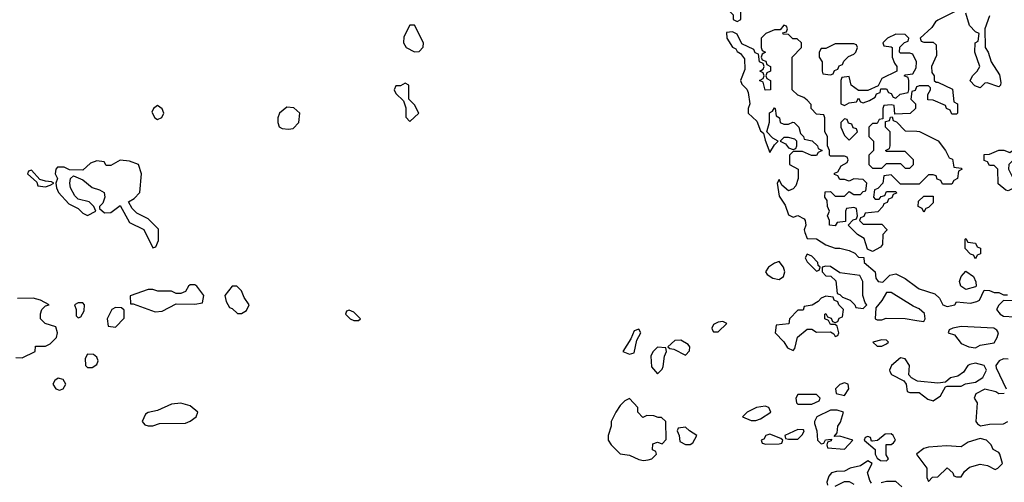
# Model space of a CAD drawing. Header units: inches. Extents: x 2601682 to 2755810, y 449311 to 584050.
# Tile 485 of 505: x 2726160 to 2730374, y 575090 to 577070. Entities that reach past the tile are written whole.
import ezdxf

# ---------------------------------------------------------------- set-up
doc = ezdxf.new("R2010")
doc.units = ezdxf.units.IN
doc.header["$MEASUREMENT"] = 0
doc.layers.add('C7527', color=7, linetype='Continuous')
doc.layers.add('C7537', color=7, linetype='Continuous')

msp = doc.modelspace()

# ---------------------------------------------------------------- linework, layer by layer
at = {"layer": 'C7527', "color": 2, "elevation": 2}
for points in [[(2729210, 577146), (2729194, 577130), (2729194, 577110), (2729214, 577090), (2729214, 577070), (2729230, 577062), (2729246, 577070), (2729246, 577130), (2729242, 577142)], [(2727850, 577046), (2727830, 577046), (2727803.6, 576996.4), (2727802, 576970), (2727814, 576950), (2727850, 576932), (2727870, 576934), (2727887.3, 576952.7), (2727888, 576970)], [(2729910, 577008), (2729874, 576990), (2729854, 576970), (2729858, 576958), (2729890, 576954), (2729894, 576950), (2729894, 576910), (2729903.6, 576883.6), (2729914, 576870), (2729914, 576850), (2729850, 576818), (2729834, 576786), (2729790, 576766), (2729750, 576766), (2729718, 576790), (2729710, 576826), (2729678, 576822), (2729674, 576810), (2729674, 576710), (2729690, 576702), (2729710, 576714), (2729742, 576718), (2729750, 576734), (2729758, 576718), (2729770, 576714), (2729796.4, 576723.6), (2729822, 576738), (2729827.3, 576752.7), (2729842, 576758), (2729846, 576774), (2729870, 576774), (2729878, 576758), (2729890, 576754), (2729898, 576738), (2729910, 576734), (2729928.4, 576751.6), (2729962, 576758), (2729966, 576770), (2729966, 576810), (2729962, 576822), (2729946, 576830), (2729950, 576834), (2729982, 576838), (2729996.4, 576863.6), (2729998, 576890), (2729982, 576922), (2729970, 576926), (2729930, 576926), (2729926, 576930), (2729927.3, 576952.7), (2729947.3, 576972.7), (2729962, 576978), (2729966, 576990), (2729950, 577006)], [(2729730, 576966), (2729650, 576966), (2729610, 576946), (2729590, 576946), (2729582, 576930), (2729582, 576910), (2729594, 576890), (2729594, 576850), (2729598, 576838), (2729630, 576834), (2729642, 576838), (2729647.3, 576852.7), (2729662, 576858), (2729667.3, 576872.7), (2729682, 576878), (2729687.3, 576892.7), (2729707.3, 576912.7), (2729730, 576922), (2729738, 576930), (2729746, 576950), (2729742, 576962)], [(2727810, 576798), (2727790, 576786), (2727770, 576786), (2727762, 576770), (2727770, 576754), (2727802, 576722), (2727812, 576692), (2727812.7, 576652.7), (2727830, 576634), (2727868, 576670), (2727850, 576706), (2727826, 576730), (2727826, 576790)], [(2726750, 576702), (2726732, 576690), (2726726, 576674), (2726738, 576650), (2726750, 576642.8), (2726769, 576651), (2726777.2, 576670), (2726770, 576688)], [(2727304, 576696), (2727271.3, 576670), (2727264.7, 576650), (2727264.7, 576630), (2727271.1, 576611.1), (2727283.5, 576603.5), (2727310, 576601), (2727330, 576604.7), (2727355.3, 576630), (2727359, 576670), (2727333.2, 576693.2)], [(2729690, 576646), (2729674, 576630), (2729674, 576610), (2729690, 576574), (2729710, 576554), (2729746, 576590), (2729742, 576602), (2729727.3, 576607.3), (2729722, 576622), (2729707.3, 576627.3), (2729702, 576642)], [(2729450, 576566), (2729430, 576566), (2729414, 576550), (2729438, 576538), (2729450, 576522), (2729470, 576514), (2729482, 576518), (2729486, 576530), (2729486, 576550), (2729478, 576558)], [(2726590, 576468), (2726550, 576446), (2726530, 576446), (2726522, 576462), (2726490, 576466), (2726463.6, 576456.4), (2726430, 576426), (2726372.7, 576427.3), (2726350, 576438), (2726322, 576438), (2726314, 576430), (2726312, 576410), (2726322, 576390), (2726314, 576370), (2726318, 576350), (2726326, 576330), (2726370, 576282), (2726410, 576262), (2726430, 576242), (2726450, 576232), (2726486, 576250), (2726478, 576270), (2726458, 576290), (2726410, 576302), (2726396, 576316), (2726377.2, 576350), (2726374, 576370), (2726378, 576390), (2726390, 576402), (2726430, 576384.7), (2726470, 576351.3), (2726502, 576342), (2726522, 576330), (2726524.7, 576310), (2726516, 576284), (2726502, 576270), (2726502, 576262), (2726523.6, 576243.6), (2726550, 576244.7), (2726590, 576274), (2726630, 576202), (2726691.3, 576171.3), (2726730, 576094), (2726742, 576098), (2726754.6, 576125.4), (2726753.6, 576173.6), (2726710, 576218), (2726662, 576242), (2726641.2, 576261.2), (2726626, 576290), (2726650, 576304.7), (2726674, 576330), (2726682, 576410), (2726668, 576450), (2726630, 576464)], [(2726210, 576426), (2726198, 576422), (2726194, 576410), (2726234, 576374), (2726238, 576358), (2726270, 576354), (2726290, 576362), (2726306, 576370), (2726296.4, 576376.4), (2726270, 576378), (2726246, 576386)], [(2729530, 576066), (2729522, 576050), (2729530, 576034), (2729570, 575994), (2729582, 575998), (2729586, 576010), (2729578, 576018), (2729575.3, 576030), (2729550, 576058)], [(2729410, 576035.3), (2729390, 576028), (2729364.7, 576010), (2729352, 575990), (2729359.6, 575979.6), (2729383.5, 575963.5), (2729410, 575958), (2729428.9, 575971.1), (2729434, 575990), (2729428.7, 576010)], [(2729610, 576015.3), (2729594, 576010), (2729594, 575990), (2729610, 575974), (2729632, 575972), (2729652.7, 575952.7), (2729658, 575898), (2729670, 575894), (2729682, 575882), (2729714, 575870), (2729734, 575850), (2729738, 575838), (2729770, 575834), (2729786, 575850), (2729778, 575858), (2729768, 575890), (2729768, 575950), (2729755.3, 575975.3), (2729670, 575986), (2729630, 576014)], [(2726910, 575935.3), (2726890, 575935.3), (2726882, 575930), (2726870, 575906), (2726850, 575898), (2726830, 575898), (2726810, 575908), (2726751.6, 575908.4), (2726730, 575915.3), (2726710, 575915.3), (2726632.7, 575887.3), (2726634, 575854), (2726646, 575854), (2726739.6, 575819.6), (2726770, 575822), (2726830, 575854), (2726910, 575852), (2726942, 575858), (2726948, 575890), (2726918, 575930)], [(2727090, 575928.7), (2727070, 575928.7), (2727038, 575890), (2727043.6, 575863.6), (2727058, 575838), (2727070, 575834), (2727092.7, 575812.7), (2727110, 575812), (2727130, 575824.7), (2727142, 575850), (2727120.2, 575880.2), (2727108.7, 575910)], [(2729610, 575886), (2729590, 575878), (2729576.9, 575863.1), (2729551.3, 575848.7), (2729518, 575842), (2729512.7, 575827.3), (2729490, 575826), (2729454, 575790), (2729451.6, 575768.4), (2729398, 575762), (2729394, 575730), (2729431.1, 575691.1), (2729446, 575666), (2729470, 575654), (2729478, 575662), (2729489.1, 575710.9), (2729530, 575744.7), (2729550, 575744.7), (2729570, 575732), (2729630, 575734), (2729644.7, 575724.7), (2729650, 575714), (2729662, 575718), (2729666, 575730), (2729658, 575758), (2729650, 575766), (2729630, 575766), (2729622, 575782), (2729606, 575790), (2729606, 575810), (2729610, 575812), (2729618, 575798), (2729632.7, 575792.7), (2729638, 575778), (2729650, 575774), (2729662, 575778), (2729667.3, 575792.7), (2729682, 575798), (2729686, 575830), (2729666, 575850), (2729662, 575862), (2729646, 575870), (2729642, 575882)], [(2726430, 575858), (2726410, 575858), (2726394, 575850), (2726402, 575830), (2726402, 575802), (2726410, 575794), (2726422, 575798), (2726436.4, 575823.6), (2726438, 575850)], [(2726570, 575838), (2726554, 575830), (2726534, 575790), (2726538, 575758), (2726570, 575754), (2726607.3, 575792.7), (2726607.3, 575827.3), (2726596.4, 575836.4)], [(2727570, 575826), (2727558, 575822), (2727554, 575810), (2727574, 575790), (2727590, 575782), (2727610, 575782), (2727618, 575790), (2727590, 575818)], [(2729170, 575778), (2729150, 575775.3), (2729130, 575766), (2729122, 575750), (2729123.6, 575743.6), (2729130, 575734), (2729150, 575734), (2729186, 575770)], [(2728810, 575746), (2728790, 575738), (2728776, 575704), (2728742, 575650), (2728770, 575638), (2728790, 575644.7), (2728801.2, 575698.8), (2728818, 575730)], [(2728990, 575698), (2728963.6, 575696.4), (2728934, 575670), (2728942, 575662), (2728959.6, 575659.6), (2729010, 575634), (2729027.3, 575652.7), (2729028, 575670), (2729020.4, 575680.4)], [(2729850, 575699), (2729812, 575690), (2729830, 575672), (2729850, 575672), (2729870, 575682), (2729878, 575690), (2729870, 575698)], [(2726450, 575638), (2726439.6, 575620.4), (2726442, 575590), (2726450, 575582), (2726470, 575582), (2726490, 575594), (2726495.3, 575610), (2726490, 575626), (2726476.4, 575636.4)], [(2728890, 575668), (2728870, 575648), (2728861, 575630), (2728863.5, 575583.5), (2728890, 575554), (2728910, 575574), (2728914, 575586), (2728919, 575630), (2728928, 575650), (2728926, 575666)], [(2726324.7, 575535.3), (2726310, 575526), (2726302, 575510), (2726314, 575490), (2726330, 575484.7), (2726346, 575490), (2726358, 575510), (2726346, 575530)], [(2729690, 575515.3), (2729670, 575508), (2729652, 575490), (2729654, 575470), (2729690, 575462), (2729708, 575490), (2729706, 575510)], [(2729570, 575466), (2729490, 575466), (2729482, 575450), (2729484.7, 575430), (2729490, 575424.7), (2729550, 575424.7), (2729582, 575438), (2729586, 575450)], [(2726850, 575428.7), (2726810, 575424), (2726750, 575397.2), (2726710, 575388.7), (2726698, 575382), (2726684.7, 575350), (2726696, 575336), (2726710, 575331), (2726730, 575331), (2726758, 575342), (2726870, 575342.8), (2726890, 575351), (2726915.3, 575370), (2726922, 575390), (2726890, 575417.2)], [(2728770, 575448), (2728750, 575438), (2728730, 575418), (2728711.3, 575390), (2728692, 575350), (2728692, 575330), (2728678, 575290), (2728678, 575270), (2728691.3, 575250), (2728730, 575211.3), (2728770, 575206.8), (2728810, 575187.3), (2728830, 575182.8), (2728850, 575186.8), (2728866, 575190), (2728886, 575210), (2728882, 575222), (2728868.4, 575228.4), (2728870, 575254), (2728890, 575262), (2728910, 575254), (2728927.3, 575272.7), (2728926, 575350), (2728907.3, 575367.3), (2728892.7, 575367.3), (2728874.6, 575374.6), (2728844.7, 575375.3), (2728827.3, 575367.3), (2728806, 575390), (2728806, 575410)], [(2729350, 575415.3), (2729314, 575410), (2729274, 575390), (2729254, 575370), (2729290, 575354), (2729310, 575354), (2729330, 575362), (2729375.3, 575390), (2729366, 575410)], [(2729658, 575398), (2729630, 575398), (2729572, 575370), (2729561, 575350), (2729561, 575341), (2729571.3, 575310), (2729574, 575270), (2729590, 575254), (2729602, 575258), (2729608.4, 575271.6), (2729634, 575274), (2729632.7, 575267.3), (2729618, 575262), (2729614, 575250), (2729618, 575238), (2729690, 575232), (2729726, 575270), (2729670, 575288), (2729646, 575286), (2729658, 575302), (2729662, 575330), (2729672.9, 575347.1), (2729686, 575390)], [(2729010, 575326), (2728978, 575322), (2728974, 575310), (2728982, 575290), (2728984.7, 575264.7), (2729010, 575252), (2729030, 575252), (2729040.4, 575259.6), (2729058, 575290), (2729026, 575310)], [(2729370, 575295.3), (2729354, 575290), (2729344.7, 575275.3), (2729334, 575270), (2729338, 575258), (2729352.7, 575252.7), (2729410, 575254), (2729422, 575258), (2729426, 575270), (2729418, 575278)], [(2729490, 575315.3), (2729434, 575290), (2729438, 575278), (2729450, 575274), (2729490, 575274), (2729510, 575294), (2729518, 575310), (2729514, 575314)], [(2729890, 575298), (2729863.6, 575296.4), (2729831.6, 575268.4), (2729810, 575266), (2729806, 575266), (2729802, 575282), (2729790, 575286), (2729778, 575282), (2729774, 575270), (2729822, 575230), (2729822, 575210), (2729830, 575194), (2729843.6, 575183.6), (2729870, 575182), (2729878, 575190), (2729868, 575208), (2729868.4, 575251.6), (2729890, 575252), (2729900.4, 575259.6), (2729908, 575270), (2729898, 575290)]]:
    msp.add_lwpolyline(points, close=True, dxfattribs=at)
for points in [[(2730000, 576366), (2729930, 576366), (2729890, 576406), (2729858, 576402), (2729854, 576370), (2729832.7, 576347.3), (2729818, 576342), (2729814, 576310), (2729822, 576302), (2729838, 576302), (2729847.3, 576312.7), (2729862, 576318), (2729870, 576334), (2729910, 576334), (2729912.7, 576327.3), (2729898, 576322), (2729892.7, 576307.3), (2729878, 576302), (2729872.7, 576287.3), (2729858, 576282), (2729854, 576270), (2729832.7, 576247.3), (2729778, 576242), (2729772.7, 576227.3), (2729758, 576222), (2729754, 576210), (2729770, 576194), (2729850, 576194), (2729871.6, 576171.6), (2729871.6, 576168.4), (2729854, 576150), (2729852.7, 576107.3), (2729843.6, 576096.4), (2729810, 576078), (2729788, 576088), (2729774, 576134), (2729746, 576150), (2729706, 576190), (2729727.3, 576212.7), (2729742, 576218), (2729746, 576230), (2729742, 576262), (2729730, 576266), (2729698, 576262), (2729694, 576250), (2729694, 576206), (2729658, 576202), (2729650, 576188), (2729626, 576190), (2729626, 576210), (2729618, 576230), (2729626, 576250), (2729618, 576270), (2729616.4, 576296.4), (2729606, 576310), (2729607.3, 576332.7), (2729630, 576334), (2729650, 576314), (2729690, 576314), (2729710, 576334), (2729730, 576322), (2729758, 576322), (2729770, 576334), (2729782, 576338), (2729786, 576370), (2729770, 576386), (2729730, 576388), (2729710, 576378), (2729690, 576386), (2729670, 576386), (2729662, 576402), (2729647.3, 576407.3), (2729647.3, 576412.7), (2729662, 576418), (2729676.4, 576443.6), (2729702, 576458), (2729706, 576470), (2729702, 576482), (2729690, 576486), (2729630, 576486), (2729626, 576490), (2729626, 576510), (2729618, 576530), (2729618, 576570), (2729606, 576590), (2729606, 576650), (2729602, 576662), (2729570, 576666), (2729548, 576690), (2729547.3, 576707.3), (2729530, 576726), (2729516.4, 576736.4), (2729490, 576746), (2729466, 576770), (2729466, 576910), (2729506, 576950), (2729506, 576970), (2729487.3, 576987.3), (2729468.4, 576988.4), (2729450, 577006), (2729427.3, 577007.3), (2729426, 577014), (2729442, 577018), (2729446, 577030), (2729442, 577042), (2729430, 577046), (2729414, 577026), (2729390, 577026), (2729370, 577018), (2729354, 577010), (2729334, 576990), (2729334, 576950), (2729338, 576938), (2729352, 576930), (2729338, 576922), (2729334, 576910), (2729338, 576898), (2729352.7, 576892.7), (2729358, 576878), (2729374, 576870), (2729374, 576850), (2729358, 576842), (2729354, 576830), (2729358, 576818), (2729374, 576810), (2729374, 576770), (2729350, 576768), (2729342, 576802), (2729326, 576810), (2729342, 576818), (2729346, 576830), (2729342, 576842), (2729328, 576850), (2729342, 576858), (2729346, 576870), (2729342, 576882), (2729326, 576890), (2729322, 576922), (2729307.3, 576927.3), (2729302, 576942), (2729250, 576966), (2729230, 577008), (2729210, 577018), (2729184.7, 577015.3), (2729186, 576990), (2729210, 576952), (2729224.7, 576944.7), (2729230, 576934), (2729244.7, 576924.7), (2729262, 576902), (2729263.6, 576856.4), (2729244.7, 576810), (2729250, 576794), (2729272.7, 576772.7), (2729278, 576758), (2729284.7, 576710), (2729278, 576690), (2729278, 576670), (2729314.8, 576634.8), (2729330, 576594), (2729343.6, 576583.6), (2729350, 576554), (2729370, 576502), (2729390, 576534), (2729406, 576550), (2729383.1, 576563.1), (2729358, 576590), (2729368.4, 576631.6), (2729368.9, 576671.1), (2729382, 576678), (2729390, 576692), (2729394, 576690), (2729398, 576658), (2729412, 576650), (2729414, 576630), (2729430, 576622), (2729450, 576622), (2729468.4, 576631.6), (2729474, 576630), (2729494, 576610), (2729502, 576582), (2729514, 576570), (2729518, 576558), (2729551.6, 576551.6), (2729574, 576530), (2729578, 576518), (2729594, 576510), (2729578, 576502), (2729570, 576488), (2729548.4, 576488.4), (2729510, 576506), (2729470, 576506), (2729454, 576490), (2729454, 576450), (2729492, 576430), (2729492, 576390), (2729482, 576358), (2729470, 576346), (2729450, 576338), (2729422, 576362), (2729410, 576386), (2729402, 576370), (2729410, 576314), (2729436, 576276), (2729450, 576234), (2729470, 576224.7), (2729490, 576232), (2729516.9, 576216.9), (2729522, 576210), (2729524.7, 576190), (2729518, 576170), (2729519.6, 576159.6), (2729530, 576134), (2729570, 576132), (2729610, 576106), (2729650, 576091.3), (2729670, 576092), (2729710, 576082), (2729734, 576070), (2729750, 576054), (2729772.7, 576052.7), (2729774, 576030), (2729822, 575990), (2729823.6, 575963.6), (2729834, 575950), (2729853.6, 575946.4), (2729884, 575976), (2729910, 575982), (2729950, 575962), (2730000, 575925.3)], [(2730000, 576782.7), (2729998, 576782), (2729992.7, 576767.3), (2729978, 576762), (2729974, 576730), (2729994, 576710), (2729994, 576690), (2729971.6, 576668.4), (2729906, 576666), (2729902, 576702), (2729890, 576706), (2729858, 576702), (2729854, 576690), (2729854, 576646), (2729838, 576642), (2729830, 576626), (2729810, 576626), (2729794, 576610), (2729794, 576570), (2729814, 576550), (2729814, 576510), (2729794, 576490), (2729794, 576450), (2729810, 576434), (2729850, 576434), (2729870, 576454), (2729930, 576454), (2729950, 576434), (2729970, 576434), (2729986, 576450), (2729986, 576470), (2729950, 576506), (2729870, 576506), (2729866, 576510), (2729882, 576518), (2729886, 576530), (2729886, 576590), (2729866, 576610), (2729866, 576634), (2729882, 576638), (2729887.3, 576652.7), (2729894, 576654), (2729898, 576638), (2729912.7, 576632.7), (2729950, 576594), (2730000, 576592.1)], [(2730000, 575836.2), (2729983.3, 575843.3), (2729890, 575902), (2729870, 575902), (2729850, 575868), (2729823.6, 575836.4), (2729822, 575790), (2729830, 575784.7), (2729850, 575784.7), (2729868, 575792), (2729949.1, 575790.9), (2730000, 575782.8)], [(2726143.6, 575623.6), (2726170, 575622), (2726226, 575650), (2726227.3, 575672.7), (2726270, 575672), (2726290, 575682), (2726318, 575710), (2726322, 575730), (2726315.3, 575755.3), (2726269.2, 575769.2), (2726249, 575790), (2726249.1, 575810.9), (2726255.3, 575830), (2726270, 575844.7), (2726286, 575850), (2726248.9, 575868.9), (2726218, 575878), (2726150, 575877.2)], [(2730000, 575524.7), (2729976.4, 575536.4), (2729966, 575550), (2729968, 575590), (2729950, 575618), (2729930, 575622), (2729891.3, 575590), (2729882, 575570), (2729883.6, 575563.6), (2729891.6, 575551.6), (2729943.6, 575523.6), (2729954, 575510), (2729958, 575478), (2729970, 575474), (2730000, 575474)], [(2730000, 575211.6), (2729998, 575210), (2730000, 575207.3)], [(2729806, 575086), (2729798, 575098), (2729788.7, 575131.3), (2729808, 575170), (2729790, 575182), (2729758.8, 575161.2), (2729714, 575150), (2729690, 575138), (2729656.4, 575136.4), (2729634, 575130), (2729623.6, 575116.4), (2729614, 575090), (2729618, 575078)], [(2729650, 575074), (2729690, 575094), (2729710, 575094), (2729730, 575082)], [(2729935.3, 575070), (2729910, 575094), (2729870, 575094), (2729847.3, 575087.3)]]:
    msp.add_lwpolyline(points, dxfattribs=at)
at = {"layer": 'C7537', "color": 2, "elevation": 2}
for points in [[(2730170, 577108), (2730090, 577068), (2730079.6, 577060.4), (2730063.6, 577036.4), (2730014, 576990), (2730018, 576978), (2730030, 576974), (2730070, 576974), (2730082, 576962), (2730083.6, 576916.4), (2730062, 576870), (2730063.6, 576843.6), (2730074, 576830), (2730074, 576810), (2730082, 576802), (2730090, 576802), (2730152.7, 576772.7), (2730158, 576718), (2730174, 576710), (2730174, 576670), (2730170, 576666), (2730150, 576666), (2730142, 576682), (2730126, 576690), (2730122, 576702), (2730070, 576726), (2730047.3, 576727.3), (2730046, 576750), (2730058, 576770), (2730058, 576778), (2730050, 576786), (2730010, 576786), (2730000, 576782.7)], [(2730310, 577086), (2730291.3, 577030), (2730292, 576950), (2730304.7, 576930), (2730318, 576890), (2730353.2, 576833.2), (2730358.8, 576801.2), (2730358, 576790), (2730350, 576782), (2730301, 576799), (2730290, 576798), (2730270, 576778), (2730247.3, 576787.3), (2730228.4, 576808.4), (2730238, 576830), (2730258, 576850), (2730268.7, 576870), (2730248, 576930), (2730248.7, 576970), (2730262, 576978), (2730266, 577010), (2730250, 577018), (2730225.2, 577045.2), (2730210, 577098)], [(2730000, 576592.1), (2730011.6, 576591.6), (2730090.8, 576550.8), (2730122, 576510), (2730138, 576478), (2730152.7, 576472.7), (2730158, 576438), (2730190, 576434), (2730194, 576430), (2730178, 576422), (2730174, 576390), (2730158, 576382), (2730150, 576366), (2730110, 576366), (2730102, 576382), (2730087.3, 576387.3), (2730082, 576402), (2730070, 576406), (2730050, 576406), (2730010, 576366), (2730000, 576366)], [(2730000, 575925.3), (2730010, 575918), (2730076, 575896), (2730097.3, 575877.3), (2730111, 575850), (2730130, 575842.4), (2730162, 575850), (2730170, 575862), (2730230, 575856), (2730256.5, 575863.5), (2730268, 575870), (2730288, 575912), (2730311.1, 575911.1), (2730330, 575902), (2730350, 575902), (2730370, 575892), (2730387.3, 575892.7)], [(2730410, 575866), (2730370, 575868), (2730350, 575848), (2730341, 575830), (2730356, 575810), (2730370, 575800.7), (2730418, 575798)], [(2730000, 575782.8), (2730030, 575778), (2730036, 575790), (2730033, 575813), (2730010, 575832), (2730000, 575836.2)], [(2730000, 575474), (2730010, 575474), (2730046.4, 575446.4), (2730070, 575438), (2730100.4, 575459.6), (2730122, 575498), (2730130, 575502), (2730190, 575502), (2730208.4, 575511.6), (2730250, 575518), (2730282, 575538), (2730298, 575570), (2730288, 575590), (2730250, 575599.3), (2730226.2, 575593.8), (2730218, 575590), (2730199.1, 575560.9), (2730175.3, 575544.7), (2730143.5, 575536.5), (2730122, 575518), (2730090, 575514), (2730003.1, 575523.1), (2730000, 575524.7)], [(2730390, 575617), (2730370, 575618), (2730351.3, 575610), (2730338, 575590), (2730339.6, 575579.6), (2730382, 575490)], [(2730374, 575470), (2730350, 575468.7), (2730337.2, 575477.2), (2730290, 575488), (2730251.6, 575468.4), (2730244.7, 575450), (2730258, 575430), (2730252, 575350), (2730259.6, 575339.6), (2730272, 575332), (2730310, 575338.8), (2730370, 575340.7), (2730388.7, 575350)], [(2730000, 575207.3), (2730042, 575150), (2730042, 575110), (2730050, 575094), (2730067.3, 575112.7), (2730090, 575114), (2730130, 575152), (2730154, 575130), (2730158, 575118), (2730170, 575114), (2730190, 575114), (2730203.1, 575136.9), (2730224.7, 575155.3), (2730270, 575167.3), (2730302, 575162), (2730334.6, 575145.4), (2730346, 575150), (2730366, 575170), (2730355.3, 575210), (2730350, 575218), (2730326, 575230), (2730318, 575250), (2730298, 575270), (2730270, 575278), (2730218.8, 575261.2), (2730190, 575242), (2730126, 575246), (2730050, 575240.9), (2730030, 575235.1), (2730000, 575211.6)]]:
    msp.add_lwpolyline(points, dxfattribs=at)
for points in [[(2730390, 576338), (2730380.4, 576340.4), (2730347.3, 576367.3), (2730346, 576430), (2730330, 576446), (2730310, 576446), (2730302, 576462), (2730287.3, 576467.3), (2730287.3, 576492.7), (2730310, 576494), (2730350, 576512), (2730371.3, 576511.3), (2730398, 576502), (2730412.7, 576512.7), (2730414, 576470), (2730394, 576450), (2730392, 576430), (2730412, 576390), (2730410, 576348)], [(2730030, 576246), (2730022, 576262), (2730006, 576270), (2730007.3, 576292.7), (2730030, 576314), (2730070, 576314), (2730070, 576286), (2730050, 576266), (2730038, 576262)], [(2730250, 576046), (2730242, 576062), (2730230, 576066), (2730206, 576090), (2730206, 576130), (2730210, 576134), (2730218, 576118), (2730250, 576114), (2730258, 576098), (2730271.6, 576091.6), (2730271.6, 576068.4), (2730258, 576062)], [(2730210, 575915.3), (2730188, 575930), (2730182, 575950), (2730189, 575971), (2730210, 575994), (2730242, 575970), (2730252.7, 575947.3), (2730254, 575930), (2730250, 575926)], [(2730190, 575756.2), (2730154, 575750), (2730138, 575742), (2730134, 575730), (2730161, 575721), (2730190, 575684.7), (2730222, 575670), (2730250, 575664.9), (2730270, 575677.3), (2730330, 575686.8), (2730343.7, 575710), (2730349.3, 575730), (2730341.5, 575741.5), (2730329.5, 575749.5)]]:
    msp.add_lwpolyline(points, close=True, dxfattribs=at)

doc.saveas('drawing.dxf')
